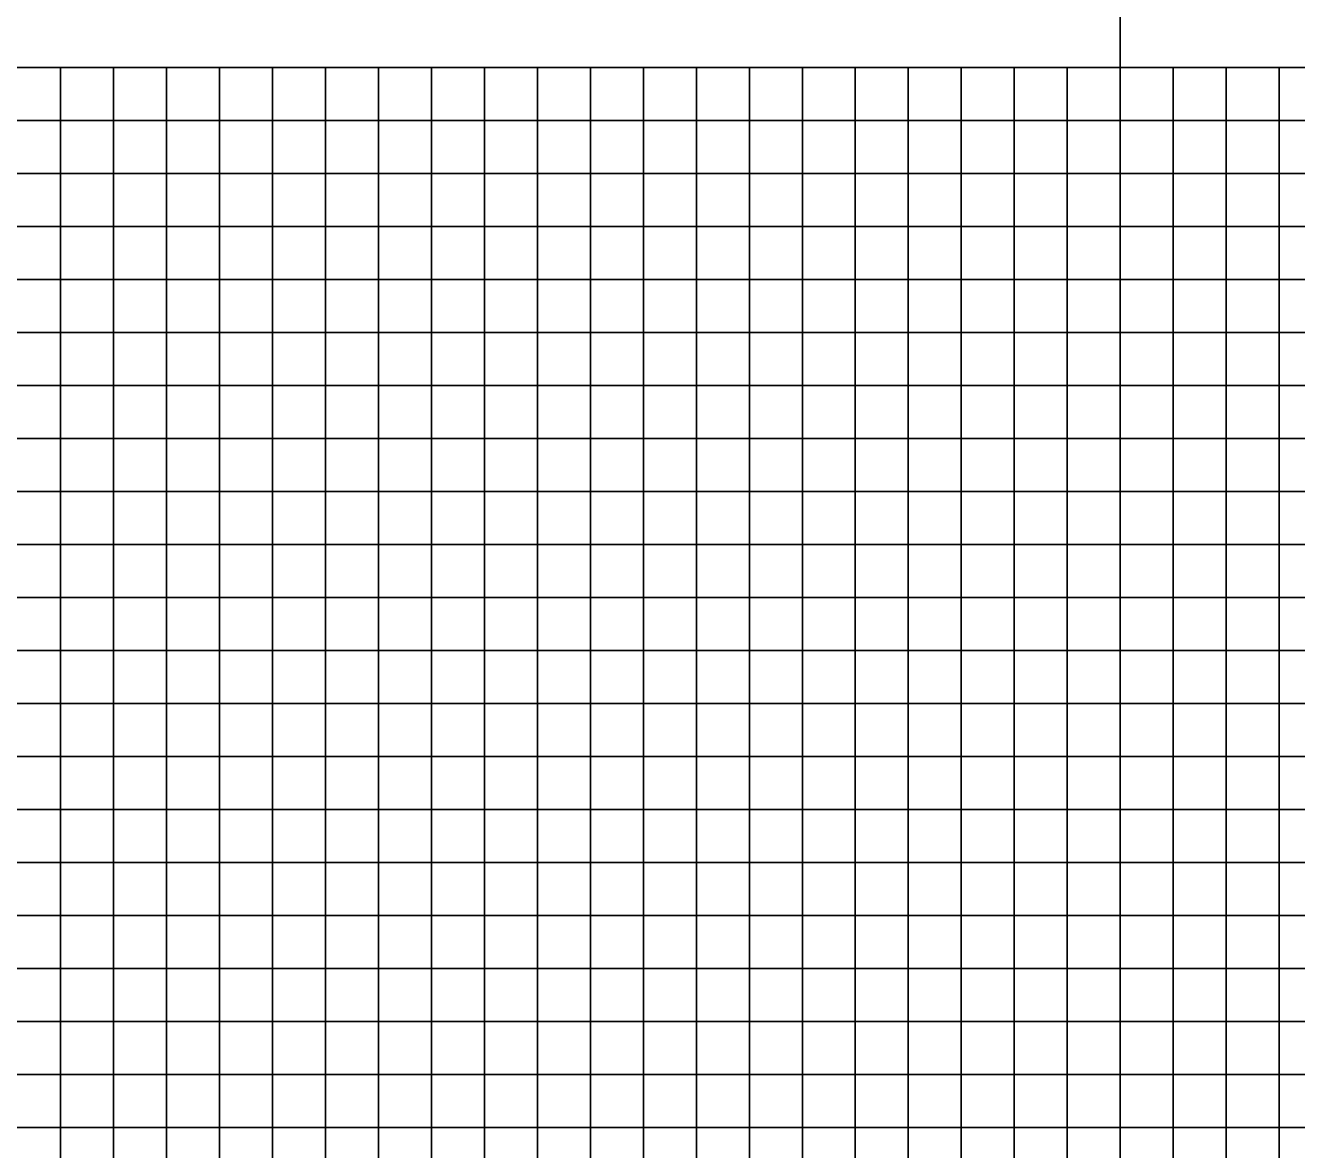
# Model space of a CAD drawing. Extents: x -90830 to 2015517, y -20856 to 836331.
# Drawn here: x 30390 to 31590, y -18407 to -17347 of the extents above; entities that cross this region are included whole.
import ezdxf

# ---------------------------------------------------------------- set-up
doc = ezdxf.new("R2010")
doc.units = 0
doc.layers.add('Level 1', color=7, linetype='Continuous')

msp = doc.modelspace()

# ---------------------------------------------------------------- linework, layer by layer
at = {"layer": 'Level 1'}
for p, q in [((31423.5, -12693.4), (31423.5, -20856.1)), ((30373.5, -17386.5), (31973.5, -17386.5)), ((30423.5, -17386.5), (30423.5, -17886.5)), ((30473.5, -17386.5), (30473.5, -17886.5)), ((30523.5, -17386.5), (30523.5, -17886.5)), ((30573.5, -17386.5), (30573.5, -17886.5)), ((30623.5, -17386.5), (30623.5, -17886.5)), ((30673.5, -17386.5), (30673.5, -17886.5)), ((30723.5, -17386.5), (30723.5, -17886.5)), ((30773.5, -17386.5), (30773.5, -17886.5)), ((30823.5, -17386.5), (30823.5, -17886.5)), ((30873.5, -17386.5), (30873.5, -17886.5)), ((30923.5, -17386.5), (30923.5, -17886.5)), ((30973.5, -17386.5), (30973.5, -17886.5)), ((31023.5, -17386.5), (31023.5, -17886.5)), ((31073.5, -17386.5), (31073.5, -17886.5)), ((31123.5, -17386.5), (31123.5, -17886.5)), ((31173.5, -17386.5), (31173.5, -17886.5)), ((31223.5, -17386.5), (31223.5, -17886.5)), ((31273.5, -17386.5), (31273.5, -17886.5)), ((31323.5, -17386.5), (31323.5, -17886.5)), ((31373.5, -17386.5), (31373.5, -17886.5)), ((31423.5, -17386.5), (31423.5, -17886.5)), ((31473.5, -17386.5), (31473.5, -17886.5)), ((31523.5, -17386.5), (31523.5, -17886.5)), ((31573.5, -17386.5), (31573.5, -17886.5)), ((30373.5, -17436.5), (31973.5, -17436.5)), ((30373.5, -17486.5), (31973.5, -17486.5)), ((30373.5, -17536.5), (31973.5, -17536.5)), ((30373.5, -17586.5), (31973.5, -17586.5)), ((30373.5, -17636.5), (31973.5, -17636.5)), ((30373.5, -17686.5), (31973.5, -17686.5)), ((30373.5, -17736.5), (31973.5, -17736.5)), ((30373.5, -17786.5), (31973.5, -17786.5)), ((30373.5, -17836.5), (31973.5, -17836.5)), ((30373.5, -17886.5), (31973.5, -17886.5)), ((30373.5, -17886.5), (31973.5, -17886.5)), ((30423.5, -17886.5), (30423.5, -18386.5)), ((30473.5, -17886.5), (30473.5, -18386.5)), ((30523.5, -17886.5), (30523.5, -18386.5)), ((30573.5, -17886.5), (30573.5, -18386.5)), ((30623.5, -17886.5), (30623.5, -18386.5)), ((30673.5, -17886.5), (30673.5, -18386.5)), ((30723.5, -17886.5), (30723.5, -18386.5)), ((30773.5, -17886.5), (30773.5, -18386.5)), ((30823.5, -17886.5), (30823.5, -18386.5)), ((30873.5, -17886.5), (30873.5, -18386.5)), ((30923.5, -17886.5), (30923.5, -18386.5)), ((30973.5, -17886.5), (30973.5, -18386.5)), ((31023.5, -17886.5), (31023.5, -18386.5)), ((31073.5, -17886.5), (31073.5, -18386.5)), ((31123.5, -17886.5), (31123.5, -18386.5)), ((31173.5, -17886.5), (31173.5, -18386.5)), ((31223.5, -17886.5), (31223.5, -18386.5)), ((31273.5, -17886.5), (31273.5, -18386.5)), ((31323.5, -17886.5), (31323.5, -18386.5)), ((31373.5, -17886.5), (31373.5, -18386.5)), ((31423.5, -17886.5), (31423.5, -18386.5)), ((31473.5, -17886.5), (31473.5, -18386.5)), ((31523.5, -17886.5), (31523.5, -18386.5)), ((31573.5, -17886.5), (31573.5, -18386.5)), ((30373.5, -17936.5), (31973.5, -17936.5)), ((30373.5, -17986.5), (31973.5, -17986.5)), ((30373.5, -18036.5), (31973.5, -18036.5)), ((30373.5, -18086.5), (31973.5, -18086.5)), ((30373.5, -18136.5), (31973.5, -18136.5)), ((30373.5, -18186.5), (31973.5, -18186.5)), ((30373.5, -18236.5), (31973.5, -18236.5)), ((30373.5, -18286.5), (31973.5, -18286.5)), ((30373.5, -18336.5), (31973.5, -18336.5)), ((30373.5, -18386.5), (31973.5, -18386.5)), ((30373.5, -18386.5), (31973.5, -18386.5)), ((30423.5, -18386.5), (30423.5, -18886.5)), ((30473.5, -18386.5), (30473.5, -18886.5)), ((30523.5, -18386.5), (30523.5, -18886.5)), ((30573.5, -18386.5), (30573.5, -18886.5)), ((30623.5, -18386.5), (30623.5, -18886.5)), ((30673.5, -18386.5), (30673.5, -18886.5)), ((30723.5, -18386.5), (30723.5, -18886.5)), ((30773.5, -18386.5), (30773.5, -18886.5)), ((30823.5, -18386.5), (30823.5, -18886.5)), ((30873.5, -18386.5), (30873.5, -18886.5)), ((30923.5, -18386.5), (30923.5, -18886.5)), ((30973.5, -18386.5), (30973.5, -18886.5)), ((31023.5, -18386.5), (31023.5, -18886.5)), ((31073.5, -18386.5), (31073.5, -18886.5)), ((31123.5, -18386.5), (31123.5, -18886.5)), ((31173.5, -18386.5), (31173.5, -18886.5)), ((31223.5, -18386.5), (31223.5, -18886.5)), ((31273.5, -18386.5), (31273.5, -18886.5)), ((31323.5, -18386.5), (31323.5, -18886.5)), ((31373.5, -18386.5), (31373.5, -18886.5)), ((31423.5, -18386.5), (31423.5, -18886.5)), ((31473.5, -18386.5), (31473.5, -18886.5)), ((31523.5, -18386.5), (31523.5, -18886.5)), ((31573.5, -18386.5), (31573.5, -18886.5))]:
    msp.add_line(p, q, dxfattribs=at)

doc.saveas('drawing.dxf')
